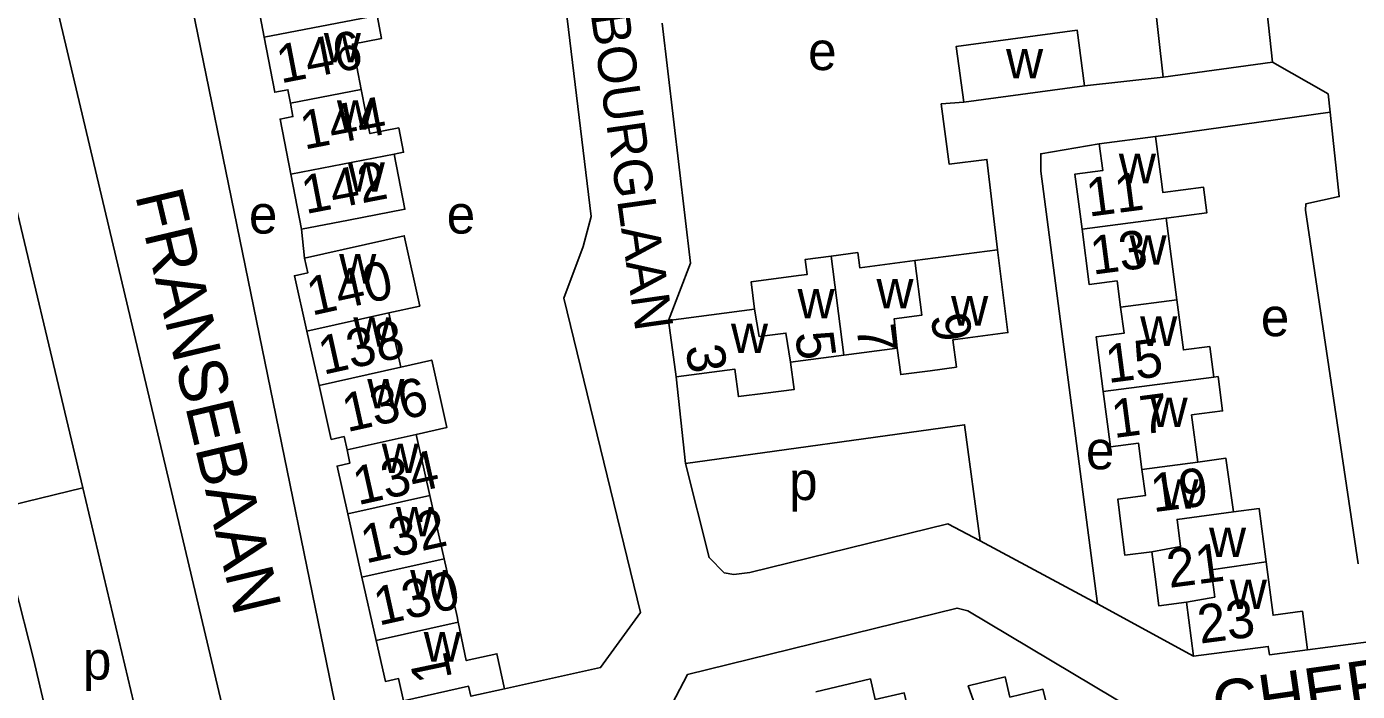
# Model space of a CAD drawing. Extents: x 157768 to 159790, y 387230 to 389604.
# Drawn here: x 159238.6 to 159377.3, y 388896.9 to 388966.3 of the extents above; entities that cross this region are included whole.
import ezdxf

# ---------------------------------------------------------------- set-up
doc = ezdxf.new("R2010")
doc.units = 0
for name, color, linetype in [('BLT_Basislijn', 7, 'Continuous'), ('BLT_Bebouwing', 7, 'Continuous'), ('BLT_Centroide', 7, 'Continuous'), ('BLT_Huisnummer', 7, 'Continuous'), ('BLT_Huisnummer_ tussenligend', 7, 'Continuous'), ('BLT_Onderverdeling_panden', 7, 'Continuous'), ('BLT_Straatnaam', 7, 'Continuous'), ('BLT_Straatnaam_verkleind', 7, 'Continuous')]:
    doc.layers.add(name, color=color, linetype=linetype)

msp = doc.modelspace()

# ---------------------------------------------------------------- linework, layer by layer
at = {"layer": 'BLT_Basislijn'}
for p, q in [((159357.06, 388960.99), (159354.81, 388981.24)), ((159357.06, 388960.99), (159348.86, 388960.09)), ((159357.85, 388955), (159356.27, 388954.78)), ((159350.4, 388954.01), (159349.16, 388953.8)), ((159267.21, 388945.11), (159267.55, 388942.1)), ((159306.27, 388929.7), (159307.27, 388920.66)), ((159235.29, 388915.88), (159244.43, 388918.11)), ((159337.98, 388912.6), (159350.23, 388906.02)), ((159350.23, 388906.02), (159360.22, 388900.55))]:
    msp.add_line(p, q, dxfattribs=at)
for points in [[(159260.18, 388890.26), (159240.77, 388972.3), (159228.27, 389052.57)], [(159288.4, 388897.15), (159298.4, 388899.37), (159302.55, 388905.12), (159294.56, 388937.92), (159296.6, 388943.31), (159297.43, 388946.45), (159292.85, 388984.37)], [(159254.07, 388976.83), (159270.96, 388894.29), (159277.86, 388895.9)], [(159390.5, 388950.71), (159386.99, 388976.15), (159367.57, 388973.62), (159367.38, 388972.58), (159368.45, 388962.56)], [(159305.5, 388935.58), (159307.77, 388941.58), (159304.84, 388966.62)], [(159368.45, 388962.56), (159357.06, 388960.99)], [(159374.46, 388957.34), (159374.26, 388959.24), (159368.45, 388962.56)], [(159187, 388948.77), (159224.84, 388958.26), (159231.07, 388959.5), (159233.16, 388959.55), (159233.73, 388959.23), (159234.88, 388957.65), (159235.61, 388955.15), (159244.43, 388918.11)], [(159336.27, 388958.38), (159333.93, 388958.18), (159334.74, 388951.91), (159338.69, 388952.4), (159339.8, 388942.97)], [(159374.46, 388957.34), (159357.85, 388955)], [(159377.38, 388910.18), (159371.89, 388947.09), (159371.93, 388947.75), (159375.42, 388948.51), (159374.46, 388957.34)], [(159349.16, 388953.8), (159344.3, 388952.99), (159344.3, 388951.18), (159350.23, 388906.02)], [(159337.98, 388912.6), (159336.36, 388924.71), (159307.27, 388920.66)], [(159307.27, 388920.66), (159309.72, 388910.85), (159311.28, 388909.27), (159312.3, 388909.09), (159313.95, 388909.3), (159334.61, 388914.36), (159337.98, 388912.6)], [(159244.43, 388918.11), (159254.12, 388877.15), (159248.81, 388871.65), (159247.11, 388871.18)], [(159235.29, 388915.88), (159239.28, 388900.27), (159246.17, 388870.92)], [(159276.21, 388883.41), (159302.98, 388890.04), (159307.46, 388898.64), (159335.57, 388905.57), (159336.68, 388905.29), (159354.09, 388894.9)], [(159378.45, 388902.04), (159372.11, 388901.22)]]:
    msp.add_lwpolyline(points, dxfattribs=at)
at = {"layer": 'BLT_Bebouwing'}
for p, q in [((159262.25, 388970.78), (159263.33, 388965.16)), ((159348.86, 388960.09), (159336.27, 388958.38)), ((159356.27, 388954.78), (159350.4, 388954.01)), ((159266.1, 388950.86), (159267.21, 388945.11)), ((159277.59, 388930.73), (159276.32, 388936.38)), ((159314.46, 388936.76), (159305.5, 388935.58)), ((159305.5, 388935.58), (159306.27, 388929.7)), ((159267.79, 388934.48), (159269.06, 388928.82)), ((159332.77, 388930.34), (159335.5, 388930.7)), ((159280.61, 388917.31), (159279.17, 388923.7)), ((159282.09, 388910.71), (159280.61, 388917.31)), ((159272.05, 388915.41), (159273.53, 388908.81)), ((159273.53, 388908.81), (159275.02, 388902.21))]:
    msp.add_line(p, q, dxfattribs=at)
for points in [[(159275.1, 388967.43), (159275.57, 388965.02), (159272.54, 388964.43), (159273.46, 388959.7)], [(159263.33, 388965.16), (159264.44, 388959.4), (159265.8, 388959.66), (159266.07, 388958.27)], [(159336.27, 388958.38), (159335.48, 388964.19), (159348.08, 388965.89), (159348.86, 388960.09)], [(159273.46, 388959.7), (159274.36, 388955.1), (159277.37, 388955.68), (159277.86, 388953.14), (159276.9, 388952.95)], [(159266.07, 388958.27), (159266.33, 388956.87), (159264.99, 388956.61), (159266.1, 388950.86)], [(159350.4, 388954.01), (159350.76, 388951.23), (159347.85, 388950.85), (159348.6, 388945.13)], [(159357.37, 388946.28), (159361.62, 388946.83), (159361.27, 388949.49), (159357.04, 388948.93), (159356.92, 388949.82), (159356.27, 388954.78)], [(159267.21, 388945.11), (159272.12, 388946.06), (159278.01, 388947.2), (159276.9, 388952.95)], [(159358.49, 388937.74), (159357.37, 388946.28)], [(159276.32, 388936.38), (159279.56, 388937.1), (159277.94, 388944.43), (159267.55, 388942.1)], [(159348.6, 388945.13), (159349.36, 388939.34), (159352.26, 388939.72), (159352.62, 388936.97)], [(159331.16, 388941.84), (159325.42, 388941.09), (159325.22, 388942.67), (159322.43, 388942.3)], [(159339.8, 388942.97), (159331.16, 388941.84)], [(159335.5, 388930.7), (159335.12, 388933.56), (159340.87, 388934.32), (159339.8, 388942.97)], [(159267.55, 388942.1), (159267.89, 388940.57), (159266.49, 388940.25), (159267.79, 388934.48)], [(159322.43, 388942.3), (159319.73, 388941.95), (159319.93, 388940.38), (159319.05, 388940.27), (159314.09, 388939.62), (159314.46, 388936.76)], [(159352.62, 388936.97), (159352.98, 388934.25), (159350.07, 388933.87), (159350.81, 388928.19)], [(159362.33, 388929.67), (159361.91, 388932.87), (159359.17, 388932.51), (159358.49, 388937.74)], [(159323.78, 388931.98), (159329.34, 388932.71)], [(159329.34, 388932.71), (159329.7, 388929.94), (159332.77, 388930.34)], [(159279.17, 388923.7), (159282.36, 388924.42), (159280.81, 388931.46), (159277.59, 388930.73)], [(159318.22, 388931.25), (159323.78, 388931.98)], [(159306.27, 388929.7), (159312.4, 388930.51), (159312.78, 388927.64), (159315.61, 388928.01)], [(159315.61, 388928.01), (159318.6, 388928.4), (159318.22, 388931.25)], [(159269.06, 388928.82), (159270.33, 388923.17), (159271.66, 388923.47), (159271.97, 388922.08)], [(159360.68, 388920.81), (159360.03, 388925.73), (159363.26, 388926.16), (159362.79, 388929.73), (159362.33, 388929.67)], [(159350.81, 388928.19), (159351.57, 388922.39), (159354.49, 388922.77), (159354.85, 388920.04)], [(159271.97, 388922.08), (159272.28, 388920.7), (159270.93, 388920.39), (159272.05, 388915.41)], [(159364.38, 388915.62), (159363.59, 388921.23), (159360.68, 388920.81)], [(159354.85, 388920.04), (159355.21, 388917.31), (159352.32, 388916.93), (159352.69, 388914.09)], [(159367.79, 388910.42), (159367.06, 388915.98), (159364.38, 388915.62)], [(159352.69, 388914.09), (159353.08, 388911.09), (159355.87, 388911.46)], [(159283.56, 388904.11), (159283.44, 388904.71), (159282.09, 388910.71)], [(159355.87, 388911.46), (159356.21, 388908.84)], [(159372.11, 388901.22), (159371.58, 388905.24), (159368.52, 388904.83), (159367.79, 388910.42)], [(159356.21, 388908.84), (159356.61, 388905.81), (159359.48, 388906.19)], [(159359.48, 388906.19), (159360.22, 388900.55)], [(159288.4, 388897.15), (159287.59, 388900.81), (159284.4, 388900.1), (159283.56, 388904.11)], [(159275.02, 388902.21), (159275.98, 388897.92), (159277.34, 388898.22), (159277.86, 388895.9)], [(159360.22, 388900.55), (159368.02, 388901.57), (159368.14, 388900.7), (159372.11, 388901.22)], [(159320.86, 388896.85), (159326.53, 388898.19), (159327.04, 388896.02), (159330.06, 388896.73), (159331.21, 388891.86), (159331.49, 388890.68), (159328.46, 388889.97), (159328.53, 388889.64), (159329.16, 388887.01), (159323.46, 388885.66)], [(159347.77, 388889.66), (159346.46, 388895.1), (159345.09, 388894.77), (159344.53, 388897.11), (159341.09, 388896.29), (159340.58, 388898.4), (159336.74, 388897.48), (159337.46, 388895.42), (159339.23, 388887.61)], [(159277.86, 388895.9), (159284.64, 388897.42), (159284.88, 388896.37), (159288.4, 388897.15)]]:
    msp.add_lwpolyline(points, dxfattribs=at)
at = {"layer": 'BLT_Onderverdeling_panden'}
for p, q in [((159263.33, 388965.16), (159275.1, 388967.43)), ((159266.07, 388958.27), (159273.46, 388959.7)), ((159266.1, 388950.86), (159276.9, 388952.95)), ((159357.37, 388946.28), (159348.6, 388945.13)), ((159323.78, 388931.98), (159322.43, 388942.3)), ((159358.49, 388937.74), (159352.62, 388936.97)), ((159276.32, 388936.38), (159267.79, 388934.48)), ((159277.59, 388930.73), (159269.06, 388928.82)), ((159362.33, 388929.67), (159350.81, 388928.19)), ((159279.17, 388923.7), (159271.97, 388922.08)), ((159354.85, 388920.04), (159360.68, 388920.81)), ((159280.61, 388917.31), (159272.05, 388915.41)), ((159282.09, 388910.71), (159273.53, 388908.81)), ((159283.56, 388904.11), (159275.02, 388902.21))]:
    msp.add_line(p, q, dxfattribs=at)
for points in [[(159329.34, 388932.71), (159329.03, 388935.77), (159331.91, 388936.15), (159331.16, 388941.84)], [(159318.22, 388931.25), (159317.73, 388934.28), (159314.94, 388933.91), (159314.46, 388936.76)], [(159355.87, 388911.46), (159358.88, 388912), (159358.51, 388914.83), (159364.38, 388915.62)], [(159359.48, 388906.19), (159362.44, 388906.72), (159362.07, 388909.56), (159367.79, 388910.42)]]:
    msp.add_lwpolyline(points, dxfattribs=at)

# ---------------------------------------------------------------- texts
at = {"layer": 'BLT_Centroide'}
for s, p in [('w', (159269.55, 388962.53)), ('e', (159320.04, 388961.72)), ('w', (159340.68, 388960.85)), ('w', (159270.91, 388955.5)), ('w', (159352.44, 388949.91)), ('w', (159272.05, 388949.03)), ('e', (159261.74, 388944.66)), ('e', (159282.36, 388944.66)), ('w', (159353.55, 388941.41)), ('w', (159271.15, 388939.44)), ('w', (159327.17, 388936.86)), ('w', (159318.94, 388935.8)), ('w', (159334.95, 388935.06)), ('e', (159367.24, 388933.95)), ('w', (159272.63, 388932.84)), ('w', (159354.66, 388932.94)), ('w', (159312, 388932.19)), ('w', (159274.08, 388926.41)), ('w', (159355.75, 388924.47)), ('e', (159349, 388920.06)), ('w', (159275.59, 388919.66)), ('p', (159318.06, 388916.85)), ('w', (159356.88, 388915.94)), ('w', (159277.07, 388913.06)), ('w', (159361.84, 388910.91)), ('w', (159278.55, 388906.47)), ('w', (159364.01, 388905.47)), ('w', (159279.97, 388900)), ('p', (159244.43, 388898.12))]:
    msp.add_text(s, height=4, dxfattribs=at).set_placement(p)
at = {"layer": 'BLT_Huisnummer'}
for s, rotation, p in [('146', 10.9279, (159265.05, 388960.32)), ('142', 10.9279, (159267.65, 388946.68)), ('11', 7.4717, (159349.3, 388946.41)), ('140', 12.5302, (159268.29, 388936.08)), ('9', 277.4747, (159332.82, 388936.13)), ('3', 277.4714, (159307.27, 388932.87)), ('15', 7.4632, (159351.32, 388929.05)), ('134', 12.5302, (159273.1, 388916.3)), ('19', 7.4766, (159356.02, 388915.57)), ('130', 12.5302, (159275.27, 388903.73)), ('23', 7.4646, (159360.91, 388901.86)), ('1', 101.8586, (159282.95, 388898.26))]:
    msp.add_text(s, height=4, rotation=rotation, dxfattribs=at).set_placement(p)
at = {"layer": 'BLT_Huisnummer_ tussenligend'}
for s, rotation, p in [('144', 10.9279, (159267.51, 388953.41)), ('13', 7.4717, (159349.72, 388940.36)), ('138', 12.5302, (159269.49, 388929.91)), ('5', 277.4714, (159318.67, 388934.25)), ('7', 277.4714, (159325.06, 388934.95)), ('136', 12.5302, (159271.97, 388923.92)), ('17', 7.4632, (159351.93, 388923.31)), ('132', 12.5302, (159273.91, 388910.22)), ('21', 7.4766, (159357.7, 388907.68))]:
    msp.add_text(s, height=4, rotation=rotation, dxfattribs=at).set_placement(p)
at = {"layer": 'BLT_Straatnaam'}
for s, rotation, p in [('FRANSEBAAN', 283.3295, (159249.86, 388948.68)), ('CHERBOURGLAAN', 8.2056, (159362.59, 388892.86))]:
    msp.add_text(s, height=5, rotation=rotation, dxfattribs=at).set_placement(p)
at = {"layer": 'BLT_Straatnaam_verkleind'}
msp.add_text('CHERBOURGLAAN', height=4, rotation=278.0269, dxfattribs=at).set_placement((159295.26, 388982.59))

doc.saveas('drawing.dxf')
